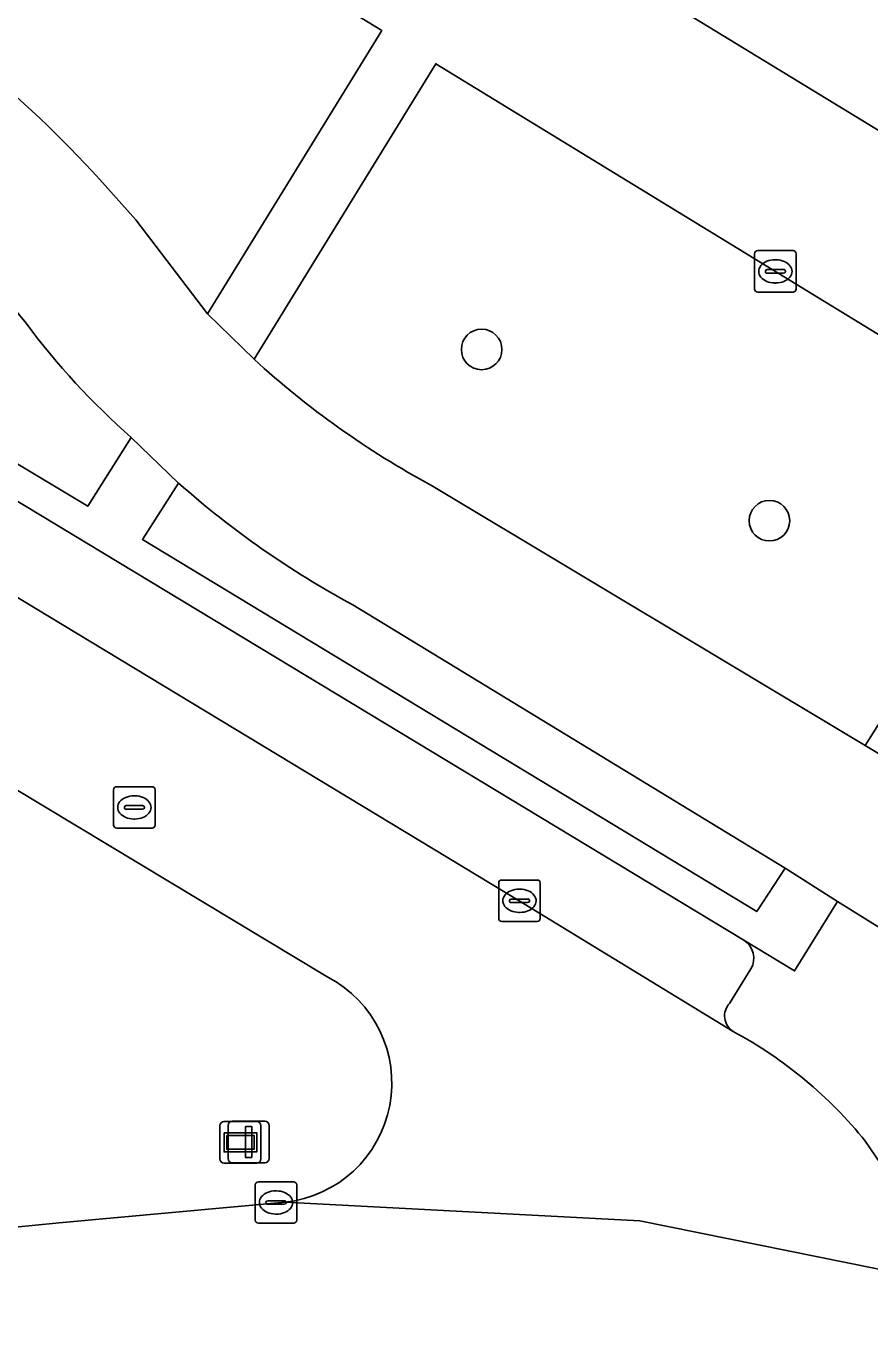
# Model space of a CAD drawing. Extents: x 158352 to 159489, y 383828 to 384603.
# Drawn here: x 158914.46 to 158934.79, y 383875.89 to 383907.33 of the extents above; entities that cross this region are included whole.
import ezdxf

# ---------------------------------------------------------------- set-up
doc = ezdxf.new("R2010")
doc.units = 0
for name, color, linetype in [('IMGEO_Berm_groen', 7, 'Continuous'), ('IMGEO_Boom', 7, 'Continuous'), ('IMGEO_Erf', 7, 'Continuous'), ('IMGEO_Fietspad_gesloten', 7, 'Continuous'), ('IMGEO_Groenvoorziening', 7, 'Continuous'), ('IMGEO_Kolk', 7, 'Continuous'), ('IMGEO_Lichtmast', 7, 'Continuous'), ('IMGEO_Parkeervlak_open', 7, 'Continuous'), ('IMGEO_Rijbaan_lokaal_gesloten', 7, 'Continuous'), ('IMGEO_Rijbaan_regionaal_gesloten', 7, 'Continuous'), ('IMGEO_Rioolput', 7, 'Continuous'), ('IMGEO_Voetpad_open', 7, 'Continuous'), ('IMGEO_Wegwijzer', 7, 'Continuous')]:
    doc.layers.add(name, color=color, linetype=linetype)

msp = doc.modelspace()

# ---------------------------------------------------------------- linework, layer by layer
at = {"layer": 'IMGEO_Berm_groen'}
for points in [[(158923.027, 383907.222), (158914.49, 383912.439)], [(158916.227, 383903.644), (158917.1, 383902.657), (158918.831, 383900.393), (158923.027, 383907.222)], [(158924.33, 383906.424), (158919.951, 383899.296)], [(158924.226, 383896.257), (158934.676, 383889.98), (158939.279, 383897.273), (158924.33, 383906.424)], [(158914.457, 383900.166), (158913.523, 383901.282)], [(158906.9, 383900.316), (158907.326, 383900.924), (158915.943, 383895.753), (158916.991, 383897.413)], [(158918.133, 383896.308), (158917.262, 383894.954), (158932.065, 383885.977), (158932.751, 383887.029), (158922.332, 383893.372)]]:
    msp.add_lwpolyline(points, dxfattribs=at)
for centre, radius, start, end in [((158895.052, 383884.24), 28.721, 42.5001, 58.8955), ((158928.456, 383910.509), 17.405, 216.4576, 228.7985), ((158934.328, 383914.994), 21.287, 227.515, 241.6687), ((158933.053, 383913.176), 22.519, 228.506, 241.5704)]:
    msp.add_arc(centre, radius, start, end, dxfattribs=at)
at = {"layer": 'IMGEO_Boom'}
for centre in [(158925.435, 383899.534), (158932.37, 383895.405)]:
    msp.add_circle(centre, 0.489, dxfattribs=at)
at = {"layer": 'IMGEO_Erf'}
msp.add_lwpolyline([(158916.804, 383915.918), (158953.058, 383893.805), (158954.443, 383892.578), (158956.068, 383888.808), (158957.202, 383886.391), (158962.629, 383888.952), (158957.549, 383899.914), (158953.73, 383902.244), (158951.571, 383898.705), (158951.261, 383898.894), (158951.928, 383899.988), (158948.659, 383901.982), (158947.992, 383900.889), (158947.69, 383901.073), (158948.353, 383902.159), (158939.513, 383907.551), (158938.853, 383906.469), (158935.131, 383908.739)], dxfattribs=at)
at = {"layer": 'IMGEO_Fietspad_gesloten'}
for points in [[(158919.951, 383899.296), (158918.831, 383900.393), (158917.1, 383902.657), (158916.227, 383903.644)], [(158913.523, 383901.282), (158914.457, 383900.166)], [(158916.991, 383897.413), (158918.133, 383896.308)], [(158935.977, 383889.205), (158934.676, 383889.98), (158924.226, 383896.257)], [(158922.332, 383893.372), (158932.751, 383887.029), (158934.012, 383886.221), (158937.792, 383883.87)]]:
    msp.add_lwpolyline(points, dxfattribs=at)
for centre, radius, start, end in [((158895.052, 383884.24), 28.721, 42.5001, 58.8955), ((158928.456, 383910.509), 17.405, 216.4576, 228.7985), ((158934.328, 383914.994), 21.287, 227.515, 241.6687), ((158933.053, 383913.176), 22.519, 228.506, 241.5704)]:
    msp.add_arc(centre, radius, start, end, dxfattribs=at)
at = {"layer": 'IMGEO_Groenvoorziening'}
for points in [[(158921.725, 383884.4), (158902.806, 383895.794), (158902.11, 383896.204), (158900.176, 383897.342), (158899.366, 383897.623)], [(158937.792, 383883.87), (158934.012, 383886.221), (158932.978, 383884.548), (158931.757, 383885.286)], [(158931.923, 383884.599), (158931.407, 383883.765)], [(158934.687, 383880.436), (158935.395, 383879.4), (158936.639, 383877.527), (158937.071, 383876.939), (158938.685, 383877.748), (158938.049, 383879.195), (158937.963, 383879.387), (158940.1, 383880.349), (158940.188, 383880.158), (158940.844, 383878.739), (158942.777, 383879.669)], [(158915.258, 383878.473), (158920.7, 383878.97)]]:
    msp.add_lwpolyline(points, dxfattribs=at)
for centre, radius, start, end in [((158931.492, 383884.859), 0.503, 328.9216, 58.2465), ((158920.38, 383881.842), 2.89, 276.3508, 62.2698), ((158931.731, 383883.464), 0.442, 137.1594, 238.1742), ((158926.524, 383873.867), 10.477, 38.8241, 61.6602), ((158905.106, 383977.745), 99.79, 263.72043, 275.83898)]:
    msp.add_arc(centre, radius, start, end, dxfattribs=at)
at = {"layer": 'IMGEO_Kolk'}
for p, q in [((158932.013, 383900.99), (158932.013, 383901.842)), ((158932.088, 383901.916), (158932.94, 383901.916)), ((158932.501, 383901.696), (158932.526, 383901.696)), ((158933.014, 383901.842), (158933.014, 383900.99)), ((158932.272, 383901.41), (158932.272, 383901.422)), ((158932.71, 383901.373), (158932.312, 383901.373)), ((158932.315, 383901.459), (158932.713, 383901.459)), ((158932.756, 383901.422), (158932.756, 383901.41)), ((158932.524, 383901.136), (158932.499, 383901.136)), ((158932.94, 383900.916), (158932.088, 383900.916)), ((158925.846, 383885.813), (158925.846, 383886.665)), ((158925.921, 383886.739), (158926.773, 383886.739)), ((158926.847, 383886.665), (158926.847, 383885.813)), ((158926.105, 383886.233), (158926.105, 383886.245)), ((158926.148, 383886.282), (158926.546, 383886.282)), ((158926.334, 383886.519), (158926.359, 383886.519)), ((158926.589, 383886.245), (158926.589, 383886.233)), ((158926.543, 383886.196), (158926.145, 383886.196)), ((158926.357, 383885.959), (158926.332, 383885.959)), ((158926.773, 383885.739), (158925.921, 383885.739)), ((158919.979, 383878.538), (158919.979, 383879.39)), ((158920.054, 383879.464), (158920.906, 383879.464)), ((158920.98, 383879.39), (158920.98, 383878.538)), ((158920.281, 383879.007), (158920.679, 383879.007)), ((158920.467, 383879.244), (158920.492, 383879.244)), ((158920.238, 383878.958), (158920.238, 383878.97)), ((158920.676, 383878.921), (158920.278, 383878.921)), ((158920.49, 383878.684), (158920.465, 383878.684)), ((158920.722, 383878.97), (158920.722, 383878.958)), ((158920.906, 383878.464), (158920.054, 383878.464))]:
    msp.add_line(p, q, dxfattribs=at)
for points in [[(158932.013, 383900.99), (158932.013, 383901.842)], [(158932.088, 383901.916), (158932.94, 383901.916)], [(158933.014, 383901.842), (158933.014, 383900.99)], [(158932.94, 383900.916), (158932.088, 383900.916)], [(158925.846, 383885.813), (158925.846, 383886.665)], [(158925.921, 383886.739), (158926.773, 383886.739)], [(158926.847, 383886.665), (158926.847, 383885.813)], [(158926.773, 383885.739), (158925.921, 383885.739)], [(158919.979, 383878.538), (158919.979, 383879.39)], [(158920.054, 383879.464), (158920.906, 383879.464)], [(158920.98, 383879.39), (158920.98, 383878.538)], [(158920.906, 383878.464), (158920.054, 383878.464)]]:
    msp.add_lwpolyline(points, dxfattribs=at)
for centre, radius, start, end in [((158932.09, 383901.84), 0.0765, 91.552, 178.448), ((158932.09, 383901.84), 0.0765, 91.552, 178.448), ((158932.938, 383901.84), 0.0765, 1.552, 88.448), ((158932.938, 383901.84), 0.0765, 1.552, 88.448), ((158932.312, 383901.419), 0.0403, 85.8775, 175.7526), ((158932.309, 383901.409), 0.0366, 178.938, 274.7102), ((158932.713, 383901.416), 0.043, 264.8664, 352.4533), ((158932.717, 383901.421), 0.0386, 1.7309, 96.639), ((158932.09, 383900.992), 0.0765, 181.552, 268.448), ((158932.09, 383900.992), 0.0765, 181.552, 268.448), ((158932.938, 383900.992), 0.0765, 271.552, 358.448), ((158932.938, 383900.992), 0.0765, 271.552, 358.448), ((158925.923, 383886.663), 0.0765, 91.552, 178.448), ((158925.923, 383886.663), 0.0765, 91.552, 178.448), ((158926.771, 383886.663), 0.0765, 1.552, 88.448), ((158926.771, 383886.663), 0.0765, 1.552, 88.448), ((158926.145, 383886.242), 0.0403, 85.8775, 175.7526), ((158926.142, 383886.232), 0.0366, 178.938, 274.7102), ((158926.546, 383886.239), 0.043, 264.8664, 352.4533), ((158926.55, 383886.244), 0.0386, 1.7309, 96.639), ((158925.923, 383885.815), 0.0765, 181.552, 268.448), ((158925.923, 383885.815), 0.0765, 181.552, 268.448), ((158926.771, 383885.815), 0.0765, 271.552, 358.448), ((158926.771, 383885.815), 0.0765, 271.552, 358.448), ((158920.056, 383879.388), 0.0765, 91.552, 178.448), ((158920.056, 383879.388), 0.0765, 91.552, 178.448), ((158920.904, 383879.388), 0.0765, 1.552, 88.448), ((158920.904, 383879.388), 0.0765, 1.552, 88.448), ((158920.278, 383878.967), 0.0403, 85.8775, 175.7526), ((158920.683, 383878.969), 0.0386, 1.7309, 96.639), ((158920.275, 383878.957), 0.0366, 178.938, 274.7102), ((158920.679, 383878.964), 0.043, 264.8664, 352.4533), ((158920.056, 383878.54), 0.0765, 181.552, 268.448), ((158920.056, 383878.54), 0.0765, 181.552, 268.448), ((158920.904, 383878.54), 0.0765, 271.552, 358.448), ((158920.904, 383878.54), 0.0765, 271.552, 358.448)]:
    msp.add_arc(centre, radius, start, end, dxfattribs=at)
for centre, major_axis, ratio, start_param, end_param in [((158932.5, 383901.416), (-0.387, 0.002), 0.722429, 4.712389, 7.853982), ((158932.525, 383901.416), (-0.39, 0.002), 0.717154, 1.570796, 4.712389), ((158926.333, 383886.239), (-0.387, 0.002), 0.722429, 4.712389, 7.853982), ((158926.358, 383886.239), (-0.39, 0.002), 0.717154, 1.570796, 4.712389), ((158920.466, 383878.964), (-0.387, 0.002), 0.722429, 4.712389, 7.853982), ((158920.491, 383878.964), (-0.39, 0.002), 0.717154, 1.570796, 4.712389)]:
    msp.add_ellipse(centre, major_axis=major_axis, ratio=ratio, start_param=start_param, end_param=end_param, dxfattribs=at)
at = {"layer": 'IMGEO_Lichtmast'}
for p, q in [((158919.424, 383880.924), (158920.214, 383880.924)), ((158920.214, 383880.924), (158919.424, 383880.924)), ((158919.324, 383880.024), (158919.324, 383880.824)), ((158919.324, 383880.824), (158919.324, 383880.024)), ((158920.314, 383880.824), (158920.314, 383880.024)), ((158920.314, 383880.024), (158920.314, 383880.824)), ((158920.214, 383879.924), (158919.424, 383879.924)), ((158919.424, 383879.924), (158920.214, 383879.924))]:
    msp.add_line(p, q, dxfattribs=at)
msp.add_lwpolyline([(158919.744, 383880.799), (158919.894, 383880.799), (158919.894, 383880.049), (158919.744, 383880.049), (158919.744, 383880.799)], dxfattribs=at)
for centre, start, end in [((158919.424, 383880.824), 90, 180), ((158919.424, 383880.824), 90, 180), ((158920.214, 383880.824), 0, 90), ((158920.214, 383880.824), 360, 90), ((158919.424, 383880.024), 180, 270), ((158919.424, 383880.024), 180, 270), ((158920.214, 383880.024), 270, 0), ((158920.214, 383880.024), 270, 0)]:
    msp.add_arc(centre, 0.1, start, end, dxfattribs=at)
at = {"layer": 'IMGEO_Parkeervlak_open'}
for points in [[(158931.757, 383885.286), (158906.9, 383900.316)], [(158905.092, 383899.075), (158909.876, 383896.197), (158926.343, 383886.238), (158931.498, 383883.089)], [(158931.407, 383883.765), (158931.923, 383884.599)]]:
    msp.add_lwpolyline(points, dxfattribs=at)
for centre, radius, start, end in [((158931.492, 383884.859), 0.503, 328.9216, 58.2465), ((158931.731, 383883.464), 0.442, 137.1594, 238.1742)]:
    msp.add_arc(centre, radius, start, end, dxfattribs=at)
at = {"layer": 'IMGEO_Rijbaan_lokaal_gesloten'}
for points in [[(158931.498, 383883.089), (158926.343, 383886.238), (158909.876, 383896.197), (158905.092, 383899.075), (158904.97, 383899.148), (158902.806, 383895.794), (158921.725, 383884.4)], [(158920.7, 383878.97), (158929.245, 383878.518), (158937.071, 383876.939), (158936.639, 383877.527), (158935.395, 383879.4), (158934.687, 383880.436)]]:
    msp.add_lwpolyline(points, dxfattribs=at)
for centre, radius, start, end in [((158920.38, 383881.842), 2.89, 276.3508, 62.2698), ((158926.524, 383873.867), 10.477, 38.8241, 61.6602)]:
    msp.add_arc(centre, radius, start, end, dxfattribs=at)
at = {"layer": 'IMGEO_Rijbaan_regionaal_gesloten'}
msp.add_lwpolyline([(158938.655, 383874.808), (158938.52, 383874.897), (158938.431, 383874.981), (158937.071, 383876.939), (158929.245, 383878.518), (158920.7, 383878.97), (158915.258, 383878.473)], dxfattribs=at)
msp.add_arc((158905.106, 383977.745), 99.79, 263.72043, 275.83898, dxfattribs=at)
at = {"layer": 'IMGEO_Rioolput'}
for p, q in [((158916.566, 383888.064), (158916.566, 383888.916)), ((158916.641, 383888.99), (158917.493, 383888.99)), ((158917.054, 383888.77), (158917.079, 383888.77)), ((158917.567, 383888.916), (158917.567, 383888.064)), ((158916.825, 383888.484), (158916.825, 383888.496)), ((158917.263, 383888.447), (158916.865, 383888.447)), ((158916.868, 383888.533), (158917.266, 383888.533)), ((158917.309, 383888.496), (158917.309, 383888.484)), ((158917.077, 383888.21), (158917.052, 383888.21)), ((158917.493, 383887.99), (158916.641, 383887.99))]:
    msp.add_line(p, q, dxfattribs=at)
for points in [[(158916.566, 383888.064), (158916.566, 383888.916)], [(158916.641, 383888.99), (158917.493, 383888.99)], [(158917.567, 383888.916), (158917.567, 383888.064)], [(158917.493, 383887.99), (158916.641, 383887.99)]]:
    msp.add_lwpolyline(points, dxfattribs=at)
for centre, radius, start, end in [((158916.643, 383888.914), 0.0765, 91.552, 178.448), ((158916.643, 383888.914), 0.0765, 91.552, 178.448), ((158917.491, 383888.914), 0.0765, 1.552, 88.448), ((158917.491, 383888.914), 0.0765, 1.552, 88.448), ((158916.865, 383888.493), 0.0403, 85.8775, 175.7526), ((158916.862, 383888.483), 0.0366, 178.938, 274.7102), ((158917.266, 383888.49), 0.043, 264.8664, 352.4533), ((158917.27, 383888.495), 0.0386, 1.7309, 96.639), ((158916.643, 383888.066), 0.0765, 181.552, 268.448), ((158916.643, 383888.066), 0.0765, 181.552, 268.448), ((158917.491, 383888.066), 0.0765, 271.552, 358.448), ((158917.491, 383888.066), 0.0765, 271.552, 358.448)]:
    msp.add_arc(centre, radius, start, end, dxfattribs=at)
for centre, major_axis, ratio, start_param, end_param in [((158917.053, 383888.49), (-0.387, 0.002), 0.722429, 4.712389, 7.853982), ((158917.078, 383888.49), (-0.39, 0.002), 0.717154, 1.570796, 4.712389)]:
    msp.add_ellipse(centre, major_axis=major_axis, ratio=ratio, start_param=start_param, end_param=end_param, dxfattribs=at)
at = {"layer": 'IMGEO_Voetpad_open'}
msp.add_lwpolyline([(158914.49, 383912.439), (158923.027, 383907.222), (158918.831, 383900.393), (158919.951, 383899.296), (158924.33, 383906.424), (158939.279, 383897.273), (158934.676, 383889.98), (158935.977, 383889.205), (158940.59, 383896.544), (158947.621, 383892.431), (158951.063, 383890.418), (158953.622, 383884.74), (158957.202, 383886.391), (158956.068, 383888.808), (158954.443, 383892.578), (158953.058, 383893.805), (158916.804, 383915.918)], dxfattribs=at)
msp.add_lwpolyline([(158932.978, 383884.548), (158934.012, 383886.221), (158932.751, 383887.029), (158932.065, 383885.977), (158917.262, 383894.954), (158918.133, 383896.308), (158916.991, 383897.413), (158915.943, 383895.753), (158907.326, 383900.924), (158906.9, 383900.316), (158931.757, 383885.286)], close=True, dxfattribs=at)
at = {"layer": 'IMGEO_Wegwijzer'}
for p, q in [((158919.226, 383880.915), (158920.016, 383880.915)), ((158920.016, 383880.915), (158919.226, 383880.915)), ((158919.126, 383880.015), (158919.126, 383880.815)), ((158919.126, 383880.815), (158919.126, 383880.015)), ((158920.116, 383880.815), (158920.116, 383880.015)), ((158920.116, 383880.015), (158920.116, 383880.815)), ((158920.016, 383879.915), (158919.226, 383879.915)), ((158919.226, 383879.915), (158920.016, 383879.915))]:
    msp.add_line(p, q, dxfattribs=at)
for points in [[(158919.227, 383880.647), (158920.015, 383880.647), (158920.015, 383880.183), (158919.227, 383880.183), (158919.227, 383880.647)], [(158919.292, 383880.582), (158919.292, 383880.248), (158919.95, 383880.248), (158919.95, 383880.582), (158919.292, 383880.582)]]:
    msp.add_lwpolyline(points, dxfattribs=at)
for centre, start, end in [((158919.226, 383880.815), 90, 180), ((158919.226, 383880.815), 90, 180), ((158920.016, 383880.815), 0, 90), ((158920.016, 383880.815), 360, 90), ((158919.226, 383880.015), 180, 270), ((158919.226, 383880.015), 180, 270), ((158920.016, 383880.015), 270, 0), ((158920.016, 383880.015), 270, 0)]:
    msp.add_arc(centre, 0.1, start, end, dxfattribs=at)

doc.saveas('drawing.dxf')
